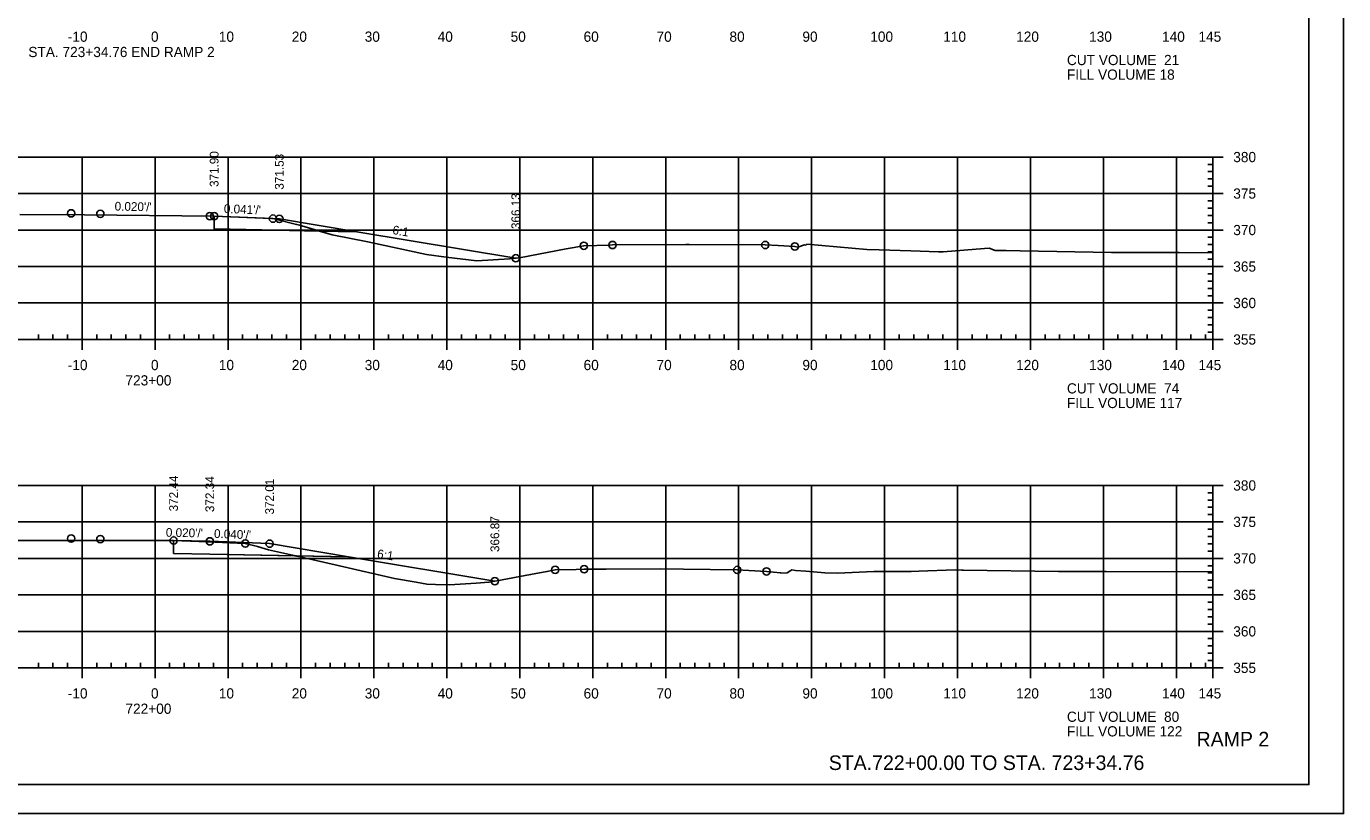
# Model space of a CAD drawing. Extents: x 1359801 to 1362404, y 372415 to 374228.
# Drawn here: x 1360569.9 to 1360750.5, y 374014.6 to 374122.5 of the extents above; entities that cross this region are included whole.
import ezdxf

# ---------------------------------------------------------------- set-up
doc = ezdxf.new("R2010")
doc.units = 0
for name, color, linetype in [('S_DRG_PT_SYM', 7, 'Continuous'), ('S_ELECTRIC_UTILITIES_ANNOT', 7, 'Continuous'), ('S_IRON_PIN', 7, 'Continuous'), ('S_MAILBOX', 7, 'Continuous'), ('S_PRIMARY_CTL', 7, 'Continuous'), ('S_SANITARY_SEWER', 7, 'Continuous'), ('S_SHOULDER', 7, 'Continuous'), ('S_SIGN', 7, 'Continuous'), ('S_UNDERGROUND_CABLE', 7, 'Continuous'), ('S_UTL_PT_SYM', 7, 'Continuous'), ('S_WATER_UTILITIES', 7, 'Continuous')]:
    doc.layers.add(name, color=color, linetype=linetype)

msp = doc.modelspace()

# ---------------------------------------------------------------- linework, layer by layer
at = {"layer": 'S_DRG_PT_SYM'}
for points in [[(1360569, 374096.75), (1360577.84, 374096.67), (1360595.63, 374096.51), (1360600.25, 374096.32), (1360603.69, 374096.17), (1360606.94, 374095.37), (1360607.38, 374095.26), (1360607.67, 374095.18), (1360611.79, 374093.97), (1360616.71, 374092.97), (1360624.75, 374091.26), (1360627.42, 374090.88), (1360631.66, 374090.38), (1360636.13, 374090.68), (1360637.48, 374090.78), (1360643.9, 374092.01), (1360646.3, 374092.46), (1360649.82, 374092.55), (1360650.24, 374092.56), (1360660.31, 374092.64), (1360660.48, 374092.64), (1360660.74, 374092.64), (1360671.18, 374092.56), (1360672.94, 374092.5), (1360675.22, 374092.36), (1360675.65, 374092.28), (1360676.55, 374092.57), (1360676.75, 374092.53), (1360676.89, 374092.65), (1360680.99, 374092.29), (1360685.12, 374091.92), (1360686.79, 374091.88), (1360691.15, 374091.75), (1360694.93, 374091.63), (1360695.57, 374091.61), (1360701.22, 374092.09), (1360701.89, 374092.14), (1360702.7, 374091.82), (1360702.77, 374091.8), (1360704.21, 374091.79), (1360706.11, 374091.75), (1360718.66, 374091.54), (1360727.91, 374091.51), (1360732.53, 374091.48)], [(1360565.35, 374052.08), (1360572.51, 374052.06), (1360590.07, 374052.05), (1360594.68, 374051.86), (1360599.9, 374051.64), (1360601.56, 374051.23), (1360603.1, 374050.8), (1360606.37, 374050.03), (1360607.44, 374049.82), (1360612.81, 374048.61), (1360620.37, 374046.84), (1360623.31, 374046.36), (1360624.77, 374046.09), (1360625.95, 374046.04), (1360627.88, 374045.97), (1360631.57, 374046.21), (1360633.3, 374046.33), (1360634.36, 374046.53), (1360639.01, 374047.38), (1360641.25, 374047.8), (1360642.37, 374048.04), (1360645.26, 374048.1), (1360646.36, 374048.13), (1360649.36, 374048.14), (1360656.8, 374048.17), (1360659.97, 374048.13), (1360667.34, 374048.03), (1360668.92, 374047.94), (1360671.35, 374047.83), (1360673.27, 374047.64), (1360673.33, 374047.6), (1360674.19, 374047.61), (1360674.68, 374047.95), (1360674.81, 374048.05), (1360675.33, 374047.93), (1360676.73, 374047.87), (1360679.35, 374047.65), (1360681.08, 374047.58), (1360686.04, 374047.83), (1360690.42, 374047.82), (1360691.16, 374047.82), (1360692.24, 374047.86), (1360697.19, 374048.06), (1360698.12, 374047.99), (1360698.14, 374047.99), (1360698.37, 374047.98), (1360711.36, 374047.81), (1360717.92, 374047.83), (1360732.53, 374047.75)]]:
    msp.add_lwpolyline(points, dxfattribs=at)
at = {"layer": 'S_ELECTRIC_UTILITIES_ANNOT'}
for p, q in [((1360610.07, 374094.47), (1360607.67, 374095.18)), ((1360615.2, 374094.37), (1360610.07, 374094.47)), ((1360610.07, 374094.47), (1360611.79, 374093.97)), ((1360636.98, 374090.74), (1360615.2, 374094.37)), ((1360606.68, 374049.97), (1360606.37, 374050.03)), ((1360614.05, 374049.82), (1360606.68, 374049.97)), ((1360606.68, 374049.97), (1360607.44, 374049.82)), ((1360634.11, 374046.48), (1360614.05, 374049.82))]:
    msp.add_line(p, q, dxfattribs=at)
for points in [[(1360607.67, 374095.18), (1360607.38, 374095.26), (1360606.94, 374095.37), (1360603.69, 374096.17), (1360600.25, 374096.32), (1360595.63, 374096.51)], [(1360595.63, 374096.51), (1360595.63, 374094.76), (1360610.07, 374094.47)], [(1360611.79, 374093.97), (1360616.71, 374092.97), (1360624.75, 374091.26), (1360627.42, 374090.88), (1360631.66, 374090.38), (1360636.13, 374090.68), (1360636.98, 374090.74)], [(1360606.37, 374050.03), (1360603.1, 374050.8), (1360601.56, 374051.23), (1360599.9, 374051.64), (1360594.68, 374051.86), (1360590.07, 374052.05)], [(1360590.07, 374052.05), (1360590.07, 374050.3), (1360595.03, 374050.2), (1360606.68, 374049.97)], [(1360607.44, 374049.82), (1360612.81, 374048.61), (1360620.37, 374046.84), (1360623.31, 374046.36), (1360624.77, 374046.09), (1360625.95, 374046.04), (1360627.88, 374045.97), (1360631.57, 374046.21), (1360633.3, 374046.33), (1360634.11, 374046.48)]]:
    msp.add_lwpolyline(points, dxfattribs=at)
at = {"layer": 'S_MAILBOX'}
for p, q in [((1360442.53, 374104.61), (1360732.53, 374104.61)), ((1360577.53, 374079.61), (1360577.53, 374104.61)), ((1360587.53, 374079.61), (1360587.53, 374104.61)), ((1360597.53, 374079.61), (1360597.53, 374104.61)), ((1360607.53, 374079.61), (1360607.53, 374104.61)), ((1360617.53, 374079.61), (1360617.53, 374104.61)), ((1360627.53, 374079.61), (1360627.53, 374104.61)), ((1360637.53, 374079.61), (1360637.53, 374104.61)), ((1360647.53, 374079.61), (1360647.53, 374104.61)), ((1360657.53, 374079.61), (1360657.53, 374104.61)), ((1360667.53, 374079.61), (1360667.53, 374104.61)), ((1360677.53, 374079.61), (1360677.53, 374104.61)), ((1360687.53, 374079.61), (1360687.53, 374104.61)), ((1360697.53, 374079.61), (1360697.53, 374104.61)), ((1360707.53, 374079.61), (1360707.53, 374104.61)), ((1360717.53, 374079.61), (1360717.53, 374104.61)), ((1360727.53, 374079.61), (1360727.53, 374104.61)), ((1360732.53, 374079.61), (1360732.53, 374104.61)), ((1360442.53, 374099.61), (1360732.53, 374099.61)), ((1360442.53, 374094.61), (1360732.53, 374094.61)), ((1360442.53, 374089.61), (1360732.53, 374089.61)), ((1360442.53, 374084.61), (1360732.53, 374084.61)), ((1360442.53, 374079.61), (1360732.53, 374079.61)), ((1360442.53, 374059.61), (1360732.53, 374059.61)), ((1360577.53, 374034.61), (1360577.53, 374059.61)), ((1360587.53, 374034.61), (1360587.53, 374059.61)), ((1360597.53, 374034.61), (1360597.53, 374059.61)), ((1360607.53, 374034.61), (1360607.53, 374059.61)), ((1360617.53, 374034.61), (1360617.53, 374059.61)), ((1360627.53, 374034.61), (1360627.53, 374059.61)), ((1360637.53, 374034.61), (1360637.53, 374059.61)), ((1360647.53, 374034.61), (1360647.53, 374059.61)), ((1360657.53, 374034.61), (1360657.53, 374059.61)), ((1360667.53, 374034.61), (1360667.53, 374059.61)), ((1360677.53, 374034.61), (1360677.53, 374059.61)), ((1360687.53, 374034.61), (1360687.53, 374059.61)), ((1360697.53, 374034.61), (1360697.53, 374059.61)), ((1360707.53, 374034.61), (1360707.53, 374059.61)), ((1360717.53, 374034.61), (1360717.53, 374059.61)), ((1360727.53, 374034.61), (1360727.53, 374059.61)), ((1360732.53, 374034.61), (1360732.53, 374059.61)), ((1360442.53, 374054.61), (1360732.53, 374054.61)), ((1360442.53, 374049.61), (1360732.53, 374049.61)), ((1360442.53, 374044.61), (1360732.53, 374044.61)), ((1360442.53, 374039.61), (1360732.53, 374039.61)), ((1360442.53, 374034.61), (1360732.53, 374034.61))]:
    msp.add_line(p, q, dxfattribs=at)
at = {"layer": 'S_SANITARY_SEWER'}
for points in [[(1360595.63, 374096.51), (1360604.57, 374096.14), (1360615.2, 374094.37), (1360636.98, 374090.74)], [(1360590.07, 374052.05), (1360595.03, 374051.95), (1360603.23, 374051.63), (1360614.05, 374049.82), (1360634.11, 374046.48)]]:
    msp.add_lwpolyline(points, dxfattribs=at)
at = {"layer": 'S_SHOULDER'}
msp.add_line((1360417.13, 374014.63), (1360750.46, 374014.63), dxfattribs=at)
for points in [[(1360417.12, 374227.97), (1360750.46, 374227.97), (1360750.46, 374014.63), (1360417.12, 374014.63)], [(1360663.45, 374224.07), (1360663.45, 374214.19), (1360699.18, 374214.19), (1360699.18, 374211.27), (1360722.38, 374211.27), (1360722.38, 374186.94), (1360745.71, 374186.94), (1360745.71, 374018.61), (1360429.53, 374018.61), (1360429.53, 374224.07)]]:
    msp.add_lwpolyline(points, close=True, dxfattribs=at)
for centre in [(1360576.03, 374096.9), (1360580.03, 374096.82), (1360595.03, 374096.52), (1360595.63, 374096.51), (1360603.69, 374096.17), (1360604.57, 374096.14), (1360646.3, 374092.46), (1360650.24, 374092.56), (1360671.18, 374092.56), (1360675.22, 374092.36), (1360636.98, 374090.74), (1360576.03, 374052.33), (1360580.03, 374052.25), (1360590.07, 374052.05), (1360595.03, 374051.95), (1360599.9, 374051.64), (1360603.23, 374051.63), (1360642.37, 374048.04), (1360646.36, 374048.13), (1360667.34, 374048.03), (1360671.35, 374047.83), (1360634.11, 374046.48)]:
    msp.add_circle(centre, 0.5, dxfattribs=at)
at = {"layer": 'S_UNDERGROUND_CABLE'}
for points in [[(1360595.63, 374096.51), (1360595.63, 374094.76), (1360595.63, 374094.76), (1360595.63, 374094.76), (1360615.2, 374094.37)], [(1360590.07, 374052.05), (1360590.07, 374050.3), (1360590.07, 374050.3), (1360595.03, 374050.2), (1360614.05, 374049.82)]]:
    msp.add_lwpolyline(points, dxfattribs=at)
at = {"layer": 'S_UTL_PT_SYM'}
for q in [(1360745.71, 374224.07), (1360429.53, 374018.61)]:
    msp.add_line((1360745.71, 374018.61), q, dxfattribs=at)
at = {"layer": 'S_WATER_UTILITIES'}
for p, q in [((1360732.53, 374103.61), (1360731.83, 374103.61)), ((1360732.53, 374079.61), (1360732.53, 374104.61)), ((1360733.93, 374104.61), (1360732.53, 374104.61)), ((1360732.53, 374102.61), (1360731.83, 374102.61)), ((1360732.53, 374101.61), (1360731.83, 374101.61)), ((1360732.53, 374100.61), (1360731.83, 374100.61)), ((1360732.53, 374098.61), (1360731.83, 374098.61)), ((1360733.93, 374099.61), (1360732.53, 374099.61)), ((1360732.53, 374097.61), (1360731.83, 374097.61)), ((1360732.53, 374096.61), (1360731.83, 374096.61)), ((1360732.53, 374095.61), (1360731.83, 374095.61)), ((1360733.93, 374094.61), (1360732.53, 374094.61)), ((1360732.53, 374093.61), (1360731.83, 374093.61)), ((1360732.53, 374092.61), (1360731.83, 374092.61)), ((1360732.53, 374091.61), (1360731.83, 374091.61)), ((1360732.53, 374090.61), (1360731.83, 374090.61)), ((1360733.93, 374089.61), (1360732.53, 374089.61)), ((1360732.53, 374088.61), (1360731.83, 374088.61)), ((1360732.53, 374087.61), (1360731.83, 374087.61)), ((1360732.53, 374086.61), (1360731.83, 374086.61)), ((1360732.53, 374085.61), (1360731.83, 374085.61)), ((1360732.53, 374083.61), (1360731.83, 374083.61)), ((1360733.93, 374084.61), (1360732.53, 374084.61)), ((1360732.53, 374082.61), (1360731.83, 374082.61)), ((1360732.53, 374081.61), (1360731.83, 374081.61)), ((1360571.53, 374079.61), (1360571.53, 374080.31)), ((1360573.53, 374079.61), (1360573.53, 374080.31)), ((1360575.53, 374079.61), (1360575.53, 374080.31)), ((1360579.53, 374079.61), (1360579.53, 374080.31)), ((1360581.53, 374079.61), (1360581.53, 374080.31)), ((1360583.53, 374079.61), (1360583.53, 374080.31)), ((1360585.53, 374079.61), (1360585.53, 374080.31)), ((1360589.53, 374079.61), (1360589.53, 374080.31)), ((1360591.53, 374079.61), (1360591.53, 374080.31)), ((1360593.53, 374079.61), (1360593.53, 374080.31)), ((1360595.53, 374079.61), (1360595.53, 374080.31)), ((1360599.53, 374079.61), (1360599.53, 374080.31)), ((1360601.53, 374079.61), (1360601.53, 374080.31)), ((1360603.53, 374079.61), (1360603.53, 374080.31)), ((1360605.53, 374079.61), (1360605.53, 374080.31)), ((1360609.53, 374079.61), (1360609.53, 374080.31)), ((1360611.53, 374079.61), (1360611.53, 374080.31)), ((1360613.53, 374079.61), (1360613.53, 374080.31)), ((1360615.53, 374079.61), (1360615.53, 374080.31)), ((1360619.53, 374079.61), (1360619.53, 374080.31)), ((1360621.53, 374079.61), (1360621.53, 374080.31)), ((1360623.53, 374079.61), (1360623.53, 374080.31)), ((1360625.53, 374079.61), (1360625.53, 374080.31)), ((1360629.53, 374079.61), (1360629.53, 374080.31)), ((1360631.53, 374079.61), (1360631.53, 374080.31)), ((1360633.53, 374079.61), (1360633.53, 374080.31)), ((1360635.53, 374079.61), (1360635.53, 374080.31)), ((1360639.53, 374079.61), (1360639.53, 374080.31)), ((1360641.53, 374079.61), (1360641.53, 374080.31)), ((1360643.53, 374079.61), (1360643.53, 374080.31)), ((1360645.53, 374079.61), (1360645.53, 374080.31)), ((1360649.53, 374079.61), (1360649.53, 374080.31)), ((1360651.53, 374079.61), (1360651.53, 374080.31)), ((1360653.53, 374079.61), (1360653.53, 374080.31)), ((1360655.53, 374079.61), (1360655.53, 374080.31)), ((1360659.53, 374079.61), (1360659.53, 374080.31)), ((1360661.53, 374079.61), (1360661.53, 374080.31)), ((1360663.53, 374079.61), (1360663.53, 374080.31)), ((1360665.53, 374079.61), (1360665.53, 374080.31)), ((1360669.53, 374079.61), (1360669.53, 374080.31)), ((1360671.53, 374079.61), (1360671.53, 374080.31)), ((1360673.53, 374079.61), (1360673.53, 374080.31)), ((1360675.53, 374079.61), (1360675.53, 374080.31)), ((1360679.53, 374079.61), (1360679.53, 374080.31)), ((1360681.53, 374079.61), (1360681.53, 374080.31)), ((1360683.53, 374079.61), (1360683.53, 374080.31)), ((1360685.53, 374079.61), (1360685.53, 374080.31)), ((1360689.53, 374079.61), (1360689.53, 374080.31)), ((1360691.53, 374079.61), (1360691.53, 374080.31)), ((1360693.53, 374079.61), (1360693.53, 374080.31)), ((1360695.53, 374079.61), (1360695.53, 374080.31)), ((1360699.53, 374079.61), (1360699.53, 374080.31)), ((1360701.53, 374079.61), (1360701.53, 374080.31)), ((1360703.53, 374079.61), (1360703.53, 374080.31)), ((1360705.53, 374079.61), (1360705.53, 374080.31)), ((1360709.53, 374079.61), (1360709.53, 374080.31)), ((1360711.53, 374079.61), (1360711.53, 374080.31)), ((1360713.53, 374079.61), (1360713.53, 374080.31)), ((1360715.53, 374079.61), (1360715.53, 374080.31)), ((1360719.53, 374079.61), (1360719.53, 374080.31)), ((1360721.53, 374079.61), (1360721.53, 374080.31)), ((1360723.53, 374079.61), (1360723.53, 374080.31)), ((1360725.53, 374079.61), (1360725.53, 374080.31)), ((1360729.53, 374079.61), (1360729.53, 374080.31)), ((1360731.53, 374079.61), (1360731.53, 374080.31)), ((1360732.53, 374080.61), (1360731.83, 374080.61)), ((1360442.53, 374079.61), (1360732.53, 374079.61)), ((1360577.53, 374078.21), (1360577.53, 374079.61)), ((1360587.53, 374078.21), (1360587.53, 374079.61)), ((1360597.53, 374078.21), (1360597.53, 374079.61)), ((1360607.53, 374078.21), (1360607.53, 374079.61)), ((1360617.53, 374078.21), (1360617.53, 374079.61)), ((1360627.53, 374078.21), (1360627.53, 374079.61)), ((1360637.53, 374078.21), (1360637.53, 374079.61)), ((1360647.53, 374078.21), (1360647.53, 374079.61)), ((1360657.53, 374078.21), (1360657.53, 374079.61)), ((1360667.53, 374078.21), (1360667.53, 374079.61)), ((1360677.53, 374078.21), (1360677.53, 374079.61)), ((1360687.53, 374078.21), (1360687.53, 374079.61)), ((1360697.53, 374078.21), (1360697.53, 374079.61)), ((1360707.53, 374078.21), (1360707.53, 374079.61)), ((1360717.53, 374078.21), (1360717.53, 374079.61)), ((1360727.53, 374078.21), (1360727.53, 374079.61)), ((1360732.53, 374078.21), (1360732.53, 374079.61)), ((1360733.93, 374079.61), (1360732.53, 374079.61)), ((1360732.53, 374058.61), (1360731.83, 374058.61)), ((1360732.53, 374034.61), (1360732.53, 374059.61)), ((1360733.93, 374059.61), (1360732.53, 374059.61)), ((1360732.53, 374057.61), (1360731.83, 374057.61)), ((1360732.53, 374056.61), (1360731.83, 374056.61)), ((1360732.53, 374055.61), (1360731.83, 374055.61)), ((1360733.93, 374054.61), (1360732.53, 374054.61)), ((1360732.53, 374053.61), (1360731.83, 374053.61)), ((1360732.53, 374052.61), (1360731.83, 374052.61)), ((1360732.53, 374051.61), (1360731.83, 374051.61)), ((1360732.53, 374050.61), (1360731.83, 374050.61)), ((1360733.93, 374049.61), (1360732.53, 374049.61)), ((1360732.53, 374048.61), (1360731.83, 374048.61)), ((1360732.53, 374047.61), (1360731.83, 374047.61)), ((1360732.53, 374046.61), (1360731.83, 374046.61)), ((1360732.53, 374045.61), (1360731.83, 374045.61)), ((1360733.93, 374044.61), (1360732.53, 374044.61)), ((1360732.53, 374043.61), (1360731.83, 374043.61)), ((1360732.53, 374042.61), (1360731.83, 374042.61)), ((1360732.53, 374041.61), (1360731.83, 374041.61)), ((1360732.53, 374040.61), (1360731.83, 374040.61)), ((1360732.53, 374038.61), (1360731.83, 374038.61)), ((1360733.93, 374039.61), (1360732.53, 374039.61)), ((1360732.53, 374037.61), (1360731.83, 374037.61)), ((1360732.53, 374036.61), (1360731.83, 374036.61)), ((1360571.53, 374034.61), (1360571.53, 374035.31)), ((1360573.53, 374034.61), (1360573.53, 374035.31)), ((1360575.53, 374034.61), (1360575.53, 374035.31)), ((1360579.53, 374034.61), (1360579.53, 374035.31)), ((1360581.53, 374034.61), (1360581.53, 374035.31)), ((1360583.53, 374034.61), (1360583.53, 374035.31)), ((1360585.53, 374034.61), (1360585.53, 374035.31)), ((1360589.53, 374034.61), (1360589.53, 374035.31)), ((1360591.53, 374034.61), (1360591.53, 374035.31)), ((1360593.53, 374034.61), (1360593.53, 374035.31)), ((1360595.53, 374034.61), (1360595.53, 374035.31)), ((1360599.53, 374034.61), (1360599.53, 374035.31)), ((1360601.53, 374034.61), (1360601.53, 374035.31)), ((1360603.53, 374034.61), (1360603.53, 374035.31)), ((1360605.53, 374034.61), (1360605.53, 374035.31)), ((1360609.53, 374034.61), (1360609.53, 374035.31)), ((1360611.53, 374034.61), (1360611.53, 374035.31)), ((1360613.53, 374034.61), (1360613.53, 374035.31)), ((1360615.53, 374034.61), (1360615.53, 374035.31)), ((1360619.53, 374034.61), (1360619.53, 374035.31)), ((1360621.53, 374034.61), (1360621.53, 374035.31)), ((1360623.53, 374034.61), (1360623.53, 374035.31)), ((1360625.53, 374034.61), (1360625.53, 374035.31)), ((1360629.53, 374034.61), (1360629.53, 374035.31)), ((1360631.53, 374034.61), (1360631.53, 374035.31)), ((1360633.53, 374034.61), (1360633.53, 374035.31)), ((1360635.53, 374034.61), (1360635.53, 374035.31)), ((1360639.53, 374034.61), (1360639.53, 374035.31)), ((1360641.53, 374034.61), (1360641.53, 374035.31)), ((1360643.53, 374034.61), (1360643.53, 374035.31)), ((1360645.53, 374034.61), (1360645.53, 374035.31)), ((1360649.53, 374034.61), (1360649.53, 374035.31)), ((1360651.53, 374034.61), (1360651.53, 374035.31)), ((1360653.53, 374034.61), (1360653.53, 374035.31)), ((1360655.53, 374034.61), (1360655.53, 374035.31)), ((1360659.53, 374034.61), (1360659.53, 374035.31)), ((1360661.53, 374034.61), (1360661.53, 374035.31)), ((1360663.53, 374034.61), (1360663.53, 374035.31)), ((1360665.53, 374034.61), (1360665.53, 374035.31)), ((1360669.53, 374034.61), (1360669.53, 374035.31)), ((1360671.53, 374034.61), (1360671.53, 374035.31)), ((1360673.53, 374034.61), (1360673.53, 374035.31)), ((1360675.53, 374034.61), (1360675.53, 374035.31)), ((1360679.53, 374034.61), (1360679.53, 374035.31)), ((1360681.53, 374034.61), (1360681.53, 374035.31)), ((1360683.53, 374034.61), (1360683.53, 374035.31)), ((1360685.53, 374034.61), (1360685.53, 374035.31)), ((1360689.53, 374034.61), (1360689.53, 374035.31)), ((1360691.53, 374034.61), (1360691.53, 374035.31)), ((1360693.53, 374034.61), (1360693.53, 374035.31)), ((1360695.53, 374034.61), (1360695.53, 374035.31)), ((1360699.53, 374034.61), (1360699.53, 374035.31)), ((1360701.53, 374034.61), (1360701.53, 374035.31)), ((1360703.53, 374034.61), (1360703.53, 374035.31)), ((1360705.53, 374034.61), (1360705.53, 374035.31)), ((1360709.53, 374034.61), (1360709.53, 374035.31)), ((1360711.53, 374034.61), (1360711.53, 374035.31)), ((1360713.53, 374034.61), (1360713.53, 374035.31)), ((1360715.53, 374034.61), (1360715.53, 374035.31)), ((1360719.53, 374034.61), (1360719.53, 374035.31)), ((1360721.53, 374034.61), (1360721.53, 374035.31)), ((1360723.53, 374034.61), (1360723.53, 374035.31)), ((1360725.53, 374034.61), (1360725.53, 374035.31)), ((1360729.53, 374034.61), (1360729.53, 374035.31)), ((1360731.53, 374034.61), (1360731.53, 374035.31)), ((1360732.53, 374035.61), (1360731.83, 374035.61)), ((1360442.53, 374034.61), (1360732.53, 374034.61)), ((1360577.53, 374033.21), (1360577.53, 374034.61)), ((1360587.53, 374033.21), (1360587.53, 374034.61)), ((1360597.53, 374033.21), (1360597.53, 374034.61)), ((1360607.53, 374033.21), (1360607.53, 374034.61)), ((1360617.53, 374033.21), (1360617.53, 374034.61)), ((1360627.53, 374033.21), (1360627.53, 374034.61)), ((1360637.53, 374033.21), (1360637.53, 374034.61)), ((1360647.53, 374033.21), (1360647.53, 374034.61)), ((1360657.53, 374033.21), (1360657.53, 374034.61)), ((1360667.53, 374033.21), (1360667.53, 374034.61)), ((1360677.53, 374033.21), (1360677.53, 374034.61)), ((1360687.53, 374033.21), (1360687.53, 374034.61)), ((1360697.53, 374033.21), (1360697.53, 374034.61)), ((1360707.53, 374033.21), (1360707.53, 374034.61)), ((1360717.53, 374033.21), (1360717.53, 374034.61)), ((1360727.53, 374033.21), (1360727.53, 374034.61)), ((1360732.53, 374033.21), (1360732.53, 374034.61)), ((1360733.93, 374034.61), (1360732.53, 374034.61))]:
    msp.add_line(p, q, dxfattribs=at)

# ---------------------------------------------------------------- texts
at = {"layer": 'S_IRON_PIN'}
for s, rotation, p in [('371.90', 90, (1360596.23, 374100.51)), ('371.53', 90, (1360605.17, 374100.14)), ("0.020'/'", 358.8542, (1360581.98, 374097.28)), ("0.041'/'", 357.6332, (1360596.94, 374096.96)), ('366.13', 90, (1360637.58, 374094.74)), ('6:1', 350.5377, (1360620.01, 374094.07)), ('372.44', 90, (1360590.67, 374056.05)), ('372.34', 90, (1360595.63, 374055.95)), ('372.01', 90, (1360603.83, 374055.63)), ('366.87', 90, (1360634.71, 374050.48)), ("0.020'/'", 358.8542, (1360589, 374052.58)), ("0.040'/'", 357.7094, (1360595.59, 374052.43)), ('6:1', 350.5377, (1360617.91, 374049.69))]:
    msp.add_text(s, height=1.2, rotation=rotation, dxfattribs=at).set_placement(p)
at = {"layer": 'S_PRIMARY_CTL'}
for s, p in [('-10', (1360575.57, 374120.41)), ('0', (1360586.97, 374120.41)), ('10', (1360596.27, 374120.41)), ('20', (1360606.27, 374120.41)), ('30', (1360616.27, 374120.41)), ('40', (1360626.27, 374120.41)), ('50', (1360636.27, 374120.41)), ('60', (1360646.27, 374120.41)), ('70', (1360656.27, 374120.41)), ('80', (1360666.27, 374120.41)), ('90', (1360676.27, 374120.41)), ('100', (1360685.57, 374120.41)), ('110', (1360695.57, 374120.41)), ('120', (1360705.57, 374120.41)), ('130', (1360715.57, 374120.41)), ('140', (1360725.57, 374120.41)), ('145', (1360730.56, 374120.41)), ('STA. 723+34.76 END RAMP 2', (1360570.16, 374118.31)), ('CUT VOLUME  21', (1360712.53, 374117.21)), ('FILL VOLUME 18', (1360712.53, 374115.21)), ('380', (1360735.33, 374103.91)), ('375', (1360735.33, 374098.91)), ('370', (1360735.33, 374093.91)), ('365', (1360735.33, 374088.91)), ('360', (1360735.33, 374083.91)), ('355', (1360735.33, 374078.91)), ('-10', (1360575.57, 374075.41)), ('0', (1360586.97, 374075.41)), ('10', (1360596.27, 374075.41)), ('20', (1360606.27, 374075.41)), ('30', (1360616.27, 374075.41)), ('40', (1360626.27, 374075.41)), ('50', (1360636.27, 374075.41)), ('60', (1360646.27, 374075.41)), ('70', (1360656.27, 374075.41)), ('80', (1360666.27, 374075.41)), ('90', (1360676.27, 374075.41)), ('100', (1360685.57, 374075.41)), ('110', (1360695.57, 374075.41)), ('120', (1360705.57, 374075.41)), ('130', (1360715.57, 374075.41)), ('140', (1360725.57, 374075.41)), ('145', (1360730.56, 374075.41)), ('723+00', (1360583.47, 374073.31)), ('CUT VOLUME  74', (1360712.53, 374072.21)), ('FILL VOLUME 117', (1360712.53, 374070.21)), ('380', (1360735.33, 374058.91)), ('375', (1360735.33, 374053.91)), ('370', (1360735.33, 374048.91)), ('365', (1360735.33, 374043.91)), ('360', (1360735.33, 374038.91)), ('355', (1360735.33, 374033.91)), ('-10', (1360575.57, 374030.41)), ('0', (1360586.97, 374030.41)), ('10', (1360596.27, 374030.41)), ('20', (1360606.27, 374030.41)), ('30', (1360616.27, 374030.41)), ('40', (1360626.27, 374030.41)), ('50', (1360636.27, 374030.41)), ('60', (1360646.27, 374030.41)), ('70', (1360656.27, 374030.41)), ('80', (1360666.27, 374030.41)), ('90', (1360676.27, 374030.41)), ('100', (1360685.57, 374030.41)), ('110', (1360695.57, 374030.41)), ('120', (1360705.57, 374030.41)), ('130', (1360715.57, 374030.41)), ('140', (1360725.57, 374030.41)), ('145', (1360730.56, 374030.41)), ('722+00', (1360583.47, 374028.31)), ('CUT VOLUME  80', (1360712.53, 374027.21)), ('FILL VOLUME 122', (1360712.53, 374025.21))]:
    msp.add_text(s, height=1.4, dxfattribs=at).set_placement(p)
at = {"layer": 'S_SHOULDER'}
for p in [(1360595.58, 374096.46), (1360590.03, 374052)]:
    msp.add_text('+', height=0.1, dxfattribs=at).set_placement(p)
at = {"layer": 'S_SIGN'}
for s, p in [('RAMP 2', (1360730.3, 374023.84)), ('STA.722+00.00 TO STA. 723+34.76', (1360679.88, 374020.61))]:
    msp.add_text(s, height=2, dxfattribs=at).set_placement(p)

doc.saveas('drawing.dxf')
